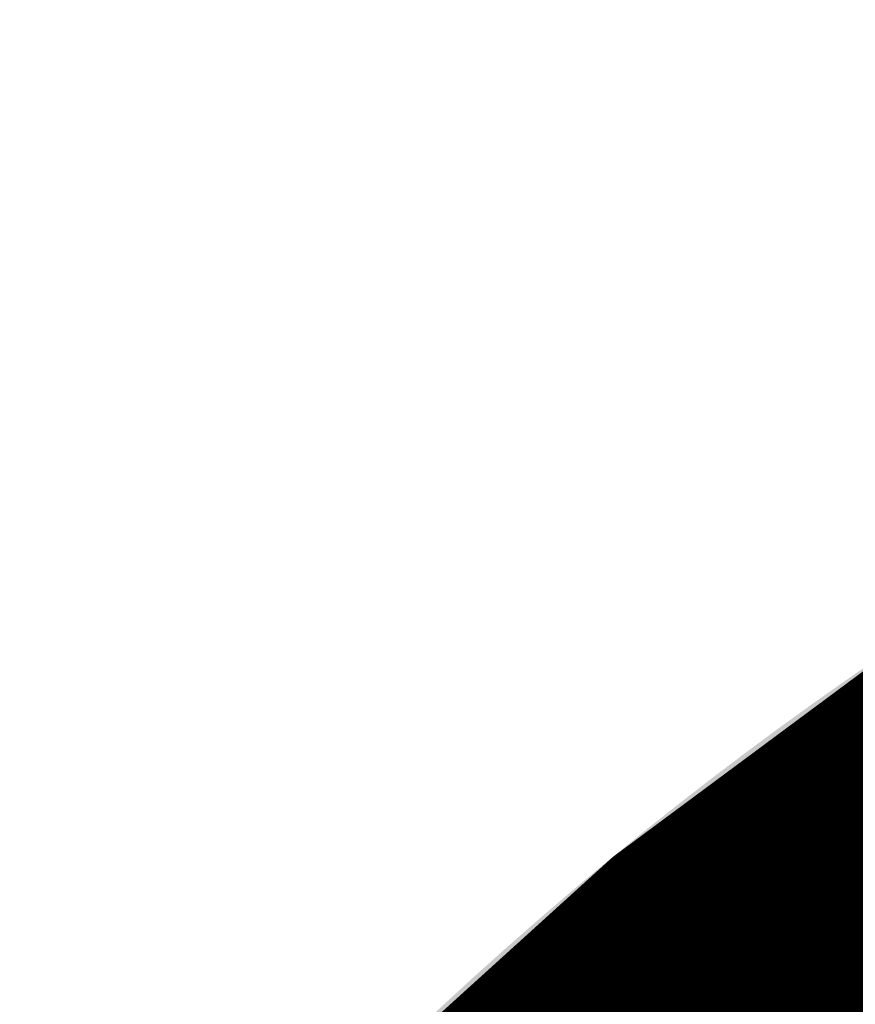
# Model space of a CAD drawing. Header units: inches. Extents: x -0.5 to 15.2, y -1.3 to 8.2.
# Tile 471 of 656: x 0.94159 to 0.94613, y 0.09895 to 0.1043. Entities that reach past the tile are written whole.
import ezdxf

# ---------------------------------------------------------------- set-up
doc = ezdxf.new("R2010")
doc.units = ezdxf.units.IN
doc.header["$MEASUREMENT"] = 0
for name, color, linetype in [('Bottom Layer', 5, 'Continuous'), ('Layer 2 - PGND', 16, 'Continuous'), ('Layer 3', 76, 'Continuous'), ('Layer 4', 90, 'Continuous'), ('Layer 5 - PGND', 156, 'Continuous'), ('Top Layer', 1, 'Continuous')]:
    doc.layers.add(name, color=color, linetype=linetype)

msp = doc.modelspace()

# ---------------------------------------------------------------- hatches: boundary and pattern name
at = {"layer": 'Bottom Layer'}
h = msp.add_hatch(color=5, dxfattribs=at)
edge = h.paths.add_edge_path()
edge.add_arc((0.9574972, 0.0842908), 0.02, 0, 360)
at = {"layer": 'Layer 2 - PGND'}
h = msp.add_hatch(color=16, dxfattribs=at)
edge = h.paths.add_edge_path()
edge.add_arc((0.9574972, 0.0842908), 0.02, 0, 360)
at = {"layer": 'Layer 3'}
h = msp.add_hatch(color=76, dxfattribs=at)
edge = h.paths.add_edge_path()
edge.add_arc((0.9574972, 0.0842908), 0.02, 0, 360)
at = {"layer": 'Layer 4'}
h = msp.add_hatch(color=90, dxfattribs=at)
edge = h.paths.add_edge_path()
edge.add_arc((0.9574972, 0.0842908), 0.02, 0, 360)
at = {"layer": 'Layer 5 - PGND'}
h = msp.add_hatch(color=156, dxfattribs=at)
edge = h.paths.add_edge_path()
edge.add_arc((0.9574972, 0.0842908), 0.02, 0, 360)
at = {"layer": 'Top Layer'}
h = msp.add_hatch(color=1, dxfattribs=at)
edge = h.paths.add_edge_path()
edge.add_arc((0.9574972, 0.0842908), 0.02, 0, 360)

# ---------------------------------------------------------------- linework, layer by layer
at = {"layer": 'Bottom Layer'}
msp.add_lwpolyline([(0.9316024, 0.058396, 0.04, 0.04, 0), (0.9574972, 0.0842908, 0.04, 0.04, 0)], format="xyseb", dxfattribs=at)
msp.add_lwpolyline([(0.9474972, 0.0842908, 0.02, 0.02, 1), (0.9674972, 0.0842908, 0.02, 0.02, 1)], format="xyseb", close=True, dxfattribs=at)
at = {"layer": 'Layer 3'}
msp.add_lwpolyline([(0.9574972, 0.0842908, 0.04, 0.04, 0), (3.1042908, 0.0842908, 0.04, 0.04, 0)], format="xyseb", dxfattribs=at)
msp.add_lwpolyline([(0.9474972, 0.0842908, 0.02, 0.02, 1), (0.9674972, 0.0842908, 0.02, 0.02, 1)], format="xyseb", close=True, dxfattribs=at)

doc.saveas('drawing.dxf')
